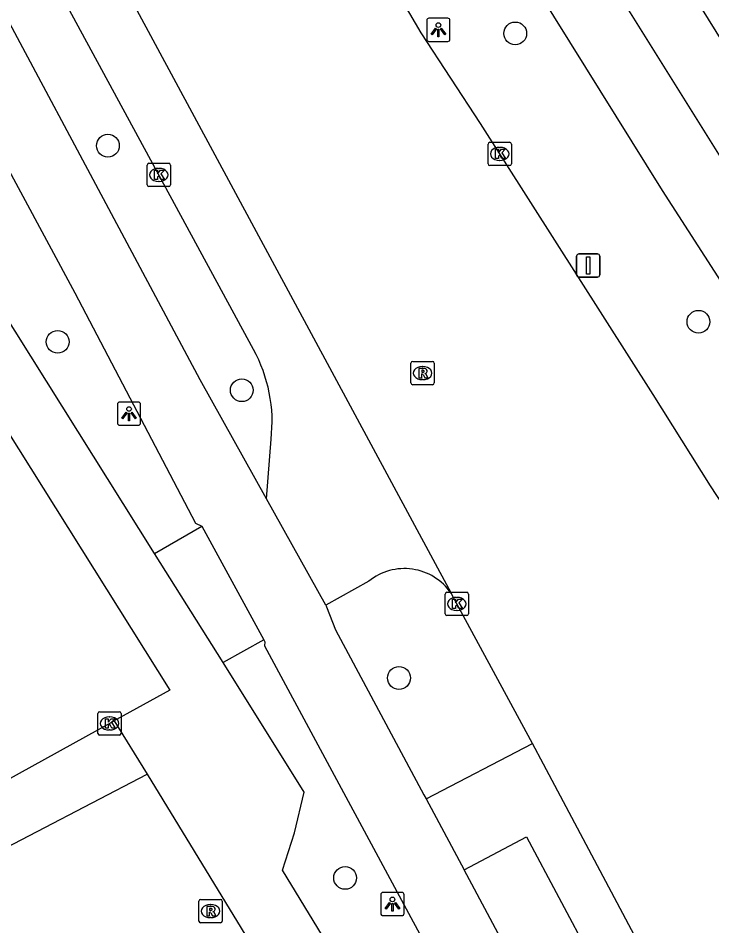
# Model space of a CAD drawing. Extents: x 159353 to 160616, y 385893 to 387321.
# Drawn here: x 159964.26 to 159994.05, y 386158 to 386197 of the extents above; entities that cross this region are included whole.
import ezdxf

# ---------------------------------------------------------------- set-up
doc = ezdxf.new("R2010")
doc.units = 0
for name, color, linetype in [('IMGEO_Boom', 7, 'Continuous'), ('IMGEO_Fietspad_gesloten', 7, 'Continuous'), ('IMGEO_Kolk', 7, 'Continuous'), ('IMGEO_Lichtpunt', 7, 'Continuous'), ('IMGEO_Rijbaan_lokaal_gesloten', 7, 'Continuous'), ('IMGEO_Rijbaan_lokaal_open', 7, 'Continuous'), ('IMGEO_Rioolput', 7, 'Continuous'), ('IMGEO_Verkeersbordpaal', 7, 'Continuous'), ('IMGEO_Voetpad_open', 7, 'Continuous')]:
    doc.layers.add(name, color=color, linetype=linetype)

msp = doc.modelspace()

# ---------------------------------------------------------------- linework, layer by layer
at = {"layer": 'IMGEO_Boom'}
for centre in [(159985.607, 386196.344), (159968.118, 386191.519), (159993.473, 386183.954), (159965.96, 386183.092), (159973.866, 386181.012), (159980.615, 386168.649), (159978.304, 386160.058)]:
    msp.add_circle(centre, 0.489, dxfattribs=at)
at = {"layer": 'IMGEO_Fietspad_gesloten'}
for points in [[(159979.099, 386215.818), (159981.17, 386212.254), (159996.337, 386187.943), (160028.878, 386137.436)], [(159976.641, 386214.468), (159981.966, 386205.582), (159991.911, 386189.593), (160000.845, 386175.724)], [(159954.008, 386208.8), (159966.698, 386185.204), (159971.881, 386175.298), (159972.146, 386175.172)], [(159974.924, 386176.353), (159972.079, 386181.464), (159959.745, 386204.565)], [(159972.146, 386175.172), (159974.818, 386170.289)], [(159977.47, 386171.78), (159977.51, 386171.708), (159977.888, 386170.721), (159981.687, 386163.626), (159981.777, 386163.457)], [(159974.818, 386170.289), (159974.862, 386170.207), (159974.839, 386170.023), (159992.769, 386136.711), (159993.701, 386134.571)], [(159981.777, 386163.457), (159983.413, 386160.403)], [(159986.208, 386155.184), (159983.413, 386160.403)]]:
    msp.add_lwpolyline(points, dxfattribs=at)
at = {"layer": 'IMGEO_Kolk'}
for p, q in [((159984.44, 386190.739), (159984.44, 386191.591)), ((159984.515, 386191.665), (159985.367, 386191.665)), ((159984.928, 386191.445), (159984.953, 386191.445)), ((159985.441, 386191.591), (159985.441, 386190.739)), ((159969.804, 386189.837), (159969.804, 386190.689)), ((159969.879, 386190.763), (159970.731, 386190.763)), ((159970.805, 386190.689), (159970.805, 386189.837)), ((159985.367, 386190.665), (159984.515, 386190.665)), ((159984.951, 386190.885), (159984.926, 386190.885)), ((159970.292, 386190.543), (159970.317, 386190.543)), ((159970.315, 386189.983), (159970.29, 386189.983)), ((159970.731, 386189.763), (159969.879, 386189.763)), ((159982.673, 386172.33), (159983.525, 386172.33)), ((159982.598, 386171.404), (159982.598, 386172.256)), ((159983.086, 386172.11), (159983.111, 386172.11)), ((159983.599, 386172.256), (159983.599, 386171.404)), ((159983.109, 386171.55), (159983.084, 386171.55)), ((159983.525, 386171.33), (159982.673, 386171.33)), ((159967.686, 386166.27), (159967.686, 386167.122)), ((159967.761, 386167.196), (159968.613, 386167.196)), ((159968.174, 386166.976), (159968.199, 386166.976)), ((159968.687, 386167.122), (159968.687, 386166.27)), ((159968.613, 386166.196), (159967.761, 386166.196)), ((159968.197, 386166.416), (159968.172, 386166.416))]:
    msp.add_line(p, q, dxfattribs=at)
for points in [[(159984.44, 386190.739), (159984.44, 386191.591)], [(159984.515, 386191.665), (159985.367, 386191.665)], [(159985.441, 386191.591), (159985.441, 386190.739)], [(159984.761, 386191.365), (159984.884, 386191.365), (159984.884, 386191.214), (159985.014, 386191.365), (159985.178, 386191.365), (159985.032, 386191.214), (159985.185, 386190.965), (159985.033, 386190.965), (159984.948, 386191.129), (159984.884, 386191.062), (159984.884, 386190.965), (159984.761, 386190.965), (159984.761, 386191.365)], [(159969.804, 386189.837), (159969.804, 386190.689)], [(159969.879, 386190.763), (159970.731, 386190.763)], [(159970.805, 386190.689), (159970.805, 386189.837)], [(159985.367, 386190.665), (159984.515, 386190.665)], [(159970.125, 386190.463), (159970.248, 386190.463), (159970.248, 386190.312), (159970.378, 386190.463), (159970.542, 386190.463), (159970.396, 386190.312), (159970.549, 386190.063), (159970.397, 386190.063), (159970.312, 386190.227), (159970.248, 386190.16), (159970.248, 386190.063), (159970.125, 386190.063), (159970.125, 386190.463)], [(159970.731, 386189.763), (159969.879, 386189.763)], [(159982.673, 386172.33), (159983.525, 386172.33)], [(159982.598, 386171.404), (159982.598, 386172.256)], [(159982.919, 386172.03), (159983.042, 386172.03), (159983.042, 386171.879), (159983.172, 386172.03), (159983.336, 386172.03), (159983.19, 386171.879), (159983.343, 386171.63), (159983.191, 386171.63), (159983.106, 386171.794), (159983.042, 386171.727), (159983.042, 386171.63), (159982.919, 386171.63), (159982.919, 386172.03)], [(159983.599, 386172.256), (159983.599, 386171.404)], [(159983.525, 386171.33), (159982.673, 386171.33)], [(159967.686, 386166.27), (159967.686, 386167.122)], [(159967.761, 386167.196), (159968.613, 386167.196)], [(159968.007, 386166.896), (159968.13, 386166.896), (159968.13, 386166.745), (159968.26, 386166.896), (159968.424, 386166.896), (159968.278, 386166.745), (159968.431, 386166.496), (159968.279, 386166.496), (159968.194, 386166.66), (159968.13, 386166.593), (159968.13, 386166.496), (159968.007, 386166.496), (159968.007, 386166.896)], [(159968.687, 386167.122), (159968.687, 386166.27)], [(159968.613, 386166.196), (159967.761, 386166.196)]]:
    msp.add_lwpolyline(points, dxfattribs=at)
for centre, start, end in [((159984.517, 386191.589), 91.552, 178.448), ((159984.517, 386191.589), 91.552, 178.448), ((159985.365, 386191.589), 1.552, 88.448), ((159985.365, 386191.589), 1.552, 88.448), ((159969.881, 386190.687), 91.552, 178.448), ((159969.881, 386190.687), 91.552, 178.448), ((159970.729, 386190.687), 1.552, 88.448), ((159970.729, 386190.687), 1.552, 88.448), ((159984.517, 386190.741), 181.552, 268.448), ((159984.517, 386190.741), 181.552, 268.448), ((159985.365, 386190.741), 271.552, 358.448), ((159985.365, 386190.741), 271.552, 358.448), ((159969.881, 386189.839), 181.552, 268.448), ((159969.881, 386189.839), 181.552, 268.448), ((159970.729, 386189.839), 271.552, 358.448), ((159970.729, 386189.839), 271.552, 358.448), ((159982.675, 386172.254), 91.552, 178.448), ((159982.675, 386172.254), 91.552, 178.448), ((159983.523, 386172.254), 1.552, 88.448), ((159983.523, 386172.254), 1.552, 88.448), ((159982.675, 386171.406), 181.552, 268.448), ((159982.675, 386171.406), 181.552, 268.448), ((159983.523, 386171.406), 271.552, 358.448), ((159983.523, 386171.406), 271.552, 358.448), ((159967.763, 386167.12), 91.552, 178.448), ((159967.763, 386167.12), 91.552, 178.448), ((159968.611, 386167.12), 1.552, 88.448), ((159968.611, 386167.12), 1.552, 88.448), ((159967.763, 386166.272), 181.552, 268.448), ((159967.763, 386166.272), 181.552, 268.448), ((159968.611, 386166.272), 271.552, 358.448), ((159968.611, 386166.272), 271.552, 358.448)]:
    msp.add_arc(centre, 0.0765, start, end, dxfattribs=at)
for centre, major_axis, ratio, start_param, end_param in [((159984.927, 386191.165), (-0.387, 0.002), 0.722429, 4.712389, 7.853982), ((159984.952, 386191.165), (-0.39, 0.002), 0.717154, 1.570796, 4.712389), ((159970.291, 386190.263), (-0.387, 0.002), 0.722429, 4.712389, 7.853982), ((159970.316, 386190.263), (-0.39, 0.002), 0.717154, 1.570796, 4.712389), ((159983.085, 386171.83), (-0.387, 0.002), 0.722429, 4.712389, 7.853982), ((159983.11, 386171.83), (-0.39, 0.002), 0.717154, 1.570796, 4.712389), ((159968.173, 386166.696), (-0.387, 0.002), 0.722429, 4.712389, 7.853982), ((159968.198, 386166.696), (-0.39, 0.002), 0.717154, 1.570796, 4.712389)]:
    msp.add_ellipse(centre, major_axis=major_axis, ratio=ratio, start_param=start_param, end_param=end_param, dxfattribs=at)
at = {"layer": 'IMGEO_Lichtpunt'}
for p, q in [((159981.809, 386196.904), (159981.809, 386196.097)), ((159981.809, 386196.904), (159981.809, 386196.097)), ((159982.711, 386196.999), (159981.903, 386196.999)), ((159982.711, 386196.999), (159981.903, 386196.999)), ((159982.805, 386196.097), (159982.805, 386196.904)), ((159982.805, 386196.097), (159982.805, 386196.904)), ((159981.903, 386196.003), (159982.711, 386196.003)), ((159981.903, 386196.003), (159982.711, 386196.003)), ((159968.525, 386180.408), (159968.525, 386179.601)), ((159968.525, 386180.408), (159968.525, 386179.601)), ((159969.427, 386180.503), (159968.619, 386180.503)), ((159969.427, 386180.503), (159968.619, 386180.503)), ((159969.521, 386179.601), (159969.521, 386180.408)), ((159969.521, 386179.601), (159969.521, 386180.408)), ((159968.619, 386179.507), (159969.427, 386179.507)), ((159968.619, 386179.507), (159969.427, 386179.507)), ((159979.836, 386159.338), (159979.836, 386158.531)), ((159979.836, 386159.338), (159979.836, 386158.531)), ((159980.738, 386159.433), (159979.93, 386159.433)), ((159980.738, 386159.433), (159979.93, 386159.433)), ((159980.832, 386158.531), (159980.832, 386159.338)), ((159980.832, 386158.531), (159980.832, 386159.338)), ((159979.93, 386158.437), (159980.738, 386158.437)), ((159979.93, 386158.437), (159980.738, 386158.437))]:
    msp.add_line(p, q, dxfattribs=at)
for points in [[(159982.183, 386196.568), (159982.222, 386196.54), (159982.034, 386196.278), (159981.996, 386196.305), (159982.183, 386196.568)], [(159982.285, 386196.52), (159982.332, 386196.52), (159982.332, 386196.198), (159982.285, 386196.198), (159982.285, 386196.52)], [(159982.395, 386196.54), (159982.433, 386196.567), (159982.62, 386196.305), (159982.581, 386196.277), (159982.395, 386196.54)], [(159968.899, 386180.072), (159968.938, 386180.044), (159968.75, 386179.782), (159968.712, 386179.809), (159968.899, 386180.072)], [(159969.001, 386180.024), (159969.048, 386180.024), (159969.048, 386179.702), (159969.001, 386179.702), (159969.001, 386180.024)], [(159969.111, 386180.044), (159969.149, 386180.071), (159969.336, 386179.809), (159969.297, 386179.781), (159969.111, 386180.044)], [(159980.21, 386159.002), (159980.249, 386158.974), (159980.061, 386158.712), (159980.023, 386158.739), (159980.21, 386159.002)], [(159980.312, 386158.954), (159980.359, 386158.954), (159980.359, 386158.632), (159980.312, 386158.632), (159980.312, 386158.954)], [(159980.422, 386158.974), (159980.46, 386159.001), (159980.647, 386158.739), (159980.608, 386158.711), (159980.422, 386158.974)]]:
    msp.add_lwpolyline(points, dxfattribs=at)
for centre in [(159982.308, 386196.702), (159969.024, 386180.206), (159980.335, 386159.136)]:
    msp.add_circle(centre, 0.0994, dxfattribs=at)
for centre, start, end in [((159981.903, 386196.904), 90, 180), ((159981.903, 386196.904), 90, 180), ((159982.711, 386196.904), 0, 90), ((159982.711, 386196.904), 0, 90), ((159981.903, 386196.097), 180, 270), ((159981.903, 386196.097), 180, 270), ((159982.711, 386196.097), 270, 0), ((159982.711, 386196.097), 270, 360), ((159968.619, 386180.408), 90, 180), ((159968.619, 386180.408), 90, 180), ((159969.427, 386180.408), 0, 90), ((159969.427, 386180.408), 0, 90), ((159968.619, 386179.601), 180, 270), ((159968.619, 386179.601), 180, 270), ((159969.427, 386179.601), 270, 0), ((159969.427, 386179.601), 270, 360), ((159979.93, 386159.338), 90, 180), ((159979.93, 386159.338), 90, 180), ((159980.738, 386159.338), 0, 90), ((159980.738, 386159.338), 0, 90), ((159979.93, 386158.531), 180, 270), ((159979.93, 386158.531), 180, 270), ((159980.738, 386158.531), 270, 0), ((159980.738, 386158.531), 270, 360)]:
    msp.add_arc(centre, 0.0946, start, end, dxfattribs=at)
at = {"layer": 'IMGEO_Rijbaan_lokaal_gesloten'}
for points in [[(159996.653, 386172.997), (159996.068, 386173.995), (159995.105, 386175.207), (159993.994, 386176.908), (159991.522, 386180.832), (159984.111, 386192.466), (159981.573, 386196.369), (159978.989, 386200.78), (159974.322, 386208.312), (159972.23, 386211.856)], [(159965.016, 386205.401), (159982.849, 386172.297)], [(159986.342, 386165.831), (159983.101, 386171.828), (159982.849, 386172.297)], [(159993.895, 386151.619), (159986.822, 386164.942), (159986.342, 386165.831)]]:
    msp.add_lwpolyline(points, dxfattribs=at)
at = {"layer": 'IMGEO_Rijbaan_lokaal_open'}
for points in [[(159974.364, 386182.766), (159966.114, 386198.013)], [(159948.302, 386195.777), (159953.433, 386195.79), (159953.922, 386195.009), (159970.778, 386168.123), (159968.49, 386166.861), (159968.392, 386166.807)], [(159974.924, 386176.353), (159975.123, 386178.904)], [(159977.47, 386171.78), (159974.924, 386176.353)], [(159979.319, 386172.808), (159977.47, 386171.78)], [(159963.651, 386164.192), (159968.392, 386166.807)], [(159957.983, 386158.36), (159969.801, 386164.509)], [(159969.801, 386164.509), (159978.547, 386150.181), (159982.448, 386143.58)]]:
    msp.add_lwpolyline(points, dxfattribs=at)
for centre, radius, start, end in [((159968.774, 386179.662), 6.394, 353.1945, 29.0428), ((159980.847, 386170.916), 2.432, 34.5928, 128.9335)]:
    msp.add_arc(centre, radius, start, end, dxfattribs=at)
at = {"layer": 'IMGEO_Rioolput'}
for p, q in [((159981.129, 386181.323), (159981.129, 386182.175)), ((159981.204, 386182.249), (159982.056, 386182.249)), ((159982.13, 386182.175), (159982.13, 386181.323)), ((159981.617, 386182.029), (159981.642, 386182.029)), ((159981.64, 386181.469), (159981.615, 386181.469)), ((159982.056, 386181.249), (159981.204, 386181.249)), ((159972.024, 386158.205), (159972.024, 386159.057)), ((159972.099, 386159.131), (159972.951, 386159.131)), ((159973.025, 386159.057), (159973.025, 386158.205)), ((159972.512, 386158.911), (159972.537, 386158.911)), ((159972.535, 386158.351), (159972.51, 386158.351)), ((159972.951, 386158.131), (159972.099, 386158.131))]:
    msp.add_line(p, q, dxfattribs=at)
for points in [[(159981.129, 386181.323), (159981.129, 386182.175)], [(159981.204, 386182.249), (159982.056, 386182.249)], [(159982.13, 386182.175), (159982.13, 386181.323)], [(159981.718, 386181.947), (159981.466, 386181.949), (159981.466, 386181.549)], [(159981.466, 386181.549), (159981.59, 386181.549), (159981.59, 386181.711), (159981.601, 386181.711)], [(159981.644, 386181.868), (159981.59, 386181.868), (159981.59, 386181.787)], [(159981.59, 386181.787), (159981.642, 386181.787)], [(159981.648, 386181.682), (159981.719, 386181.549), (159981.859, 386181.549), (159981.794, 386181.675)], [(159982.056, 386181.249), (159981.204, 386181.249)], [(159972.024, 386158.205), (159972.024, 386159.057)], [(159972.099, 386159.131), (159972.951, 386159.131)], [(159973.025, 386159.057), (159973.025, 386158.205)], [(159972.613, 386158.829), (159972.361, 386158.831), (159972.361, 386158.431)], [(159972.539, 386158.75), (159972.485, 386158.75), (159972.485, 386158.669)], [(159972.485, 386158.669), (159972.537, 386158.669)], [(159972.361, 386158.431), (159972.485, 386158.431), (159972.485, 386158.593), (159972.496, 386158.593)], [(159972.543, 386158.564), (159972.614, 386158.431), (159972.754, 386158.431), (159972.689, 386158.557)], [(159972.951, 386158.131), (159972.099, 386158.131)]]:
    msp.add_lwpolyline(points, dxfattribs=at)
for centre, radius, start, end in [((159981.206, 386182.173), 0.0765, 91.552, 178.448), ((159981.206, 386182.173), 0.0765, 91.552, 178.448), ((159982.054, 386182.173), 0.0765, 1.552, 88.448), ((159982.054, 386182.173), 0.0765, 1.552, 88.448), ((159981.6, 386181.658), 0.0533, 26.0293, 88.6989), ((159981.626, 386181.976), 0.19, 274.7715, 282.9687), ((159981.65, 386181.772), 0.0964, 77.0061, 93.1865), ((159981.664, 386181.829), 0.0378, 276.6634, 79.6772), ((159981.717, 386181.837), 0.109, 350.3612, 89.416), ((159981.715, 386181.837), 0.112, 277.5842, 350.9817), ((159981.699, 386181.622), 0.108, 29.5134, 73.7905), ((159981.206, 386181.325), 0.0765, 181.552, 268.448), ((159981.206, 386181.325), 0.0765, 181.552, 268.448), ((159982.054, 386181.325), 0.0765, 271.552, 358.448), ((159982.054, 386181.325), 0.0765, 271.552, 358.448), ((159972.101, 386159.055), 0.0765, 91.552, 178.448), ((159972.101, 386159.055), 0.0765, 91.552, 178.448), ((159972.949, 386159.055), 0.0765, 1.552, 88.448), ((159972.949, 386159.055), 0.0765, 1.552, 88.448), ((159972.521, 386158.858), 0.19, 274.7715, 282.9687), ((159972.545, 386158.654), 0.0964, 77.0061, 93.1865), ((159972.559, 386158.711), 0.0378, 276.6634, 79.6772), ((159972.612, 386158.719), 0.109, 350.3612, 89.416), ((159972.61, 386158.719), 0.112, 277.5842, 350.9817), ((159972.495, 386158.54), 0.0533, 26.0293, 88.6989), ((159972.594, 386158.504), 0.108, 29.5134, 73.7905), ((159972.101, 386158.207), 0.0765, 181.552, 268.448), ((159972.101, 386158.207), 0.0765, 181.552, 268.448), ((159972.949, 386158.207), 0.0765, 271.552, 358.448), ((159972.949, 386158.207), 0.0765, 271.552, 358.448)]:
    msp.add_arc(centre, radius, start, end, dxfattribs=at)
for centre, major_axis, ratio, start_param, end_param in [((159981.616, 386181.749), (-0.387, 0.002), 0.722429, 4.712389, 7.853982), ((159981.641, 386181.749), (-0.39, 0.002), 0.717154, 1.570796, 4.712389), ((159972.511, 386158.631), (-0.387, 0.002), 0.722429, 4.712389, 7.853982), ((159972.536, 386158.631), (-0.39, 0.002), 0.717154, 1.570796, 4.712389)]:
    msp.add_ellipse(centre, major_axis=major_axis, ratio=ratio, start_param=start_param, end_param=end_param, dxfattribs=at)
at = {"layer": 'IMGEO_Verkeersbordpaal'}
for p, q in [((159988.244, 386185.97), (159988.244, 386186.77)), ((159988.244, 386186.77), (159988.244, 386185.97)), ((159988.344, 386186.87), (159989.134, 386186.87)), ((159989.134, 386186.87), (159988.344, 386186.87)), ((159989.234, 386186.77), (159989.234, 386185.97)), ((159989.234, 386185.97), (159989.234, 386186.77)), ((159989.134, 386185.87), (159988.344, 386185.87)), ((159988.344, 386185.87), (159989.134, 386185.87))]:
    msp.add_line(p, q, dxfattribs=at)
msp.add_lwpolyline([(159988.664, 386186.745), (159988.814, 386186.745), (159988.814, 386185.995), (159988.664, 386185.995), (159988.664, 386186.745)], dxfattribs=at)
for centre, start, end in [((159988.344, 386186.77), 90, 180), ((159988.344, 386186.77), 90, 180), ((159989.134, 386186.77), 0, 90), ((159989.134, 386186.77), 360, 90), ((159988.344, 386185.97), 180, 270), ((159988.344, 386185.97), 180, 270), ((159989.134, 386185.97), 270, 0), ((159989.134, 386185.97), 270, 0)]:
    msp.add_arc(centre, 0.1, start, end, dxfattribs=at)
at = {"layer": 'IMGEO_Voetpad_open'}
for points in [[(160006.471, 386177.203), (159998.37, 386189.769), (159983.734, 386213.349), (159974.874, 386228.487)], [(159970.119, 386174.001), (159950.884, 386204.701), (159951.669, 386205.163), (159950.689, 386206.75), (159954.008, 386208.8)], [(159970.119, 386174.001), (159972.146, 386175.172)], [(159973.062, 386169.319), (159970.119, 386174.001)], [(159974.818, 386170.289), (159973.062, 386169.319)], [(159978.816, 386137.371), (159986.632, 386142.292), (159975.607, 386160.397), (159976.127, 386162.001), (159976.539, 386163.74), (159973.062, 386169.319)], [(159968.392, 386166.807), (159969.801, 386164.509)], [(159981.777, 386163.457), (159986.342, 386165.831)], [(159983.413, 386160.403), (159986.091, 386161.824), (159988.862, 386156.605), (159986.208, 386155.184)]]:
    msp.add_lwpolyline(points, dxfattribs=at)

doc.saveas('drawing.dxf')
